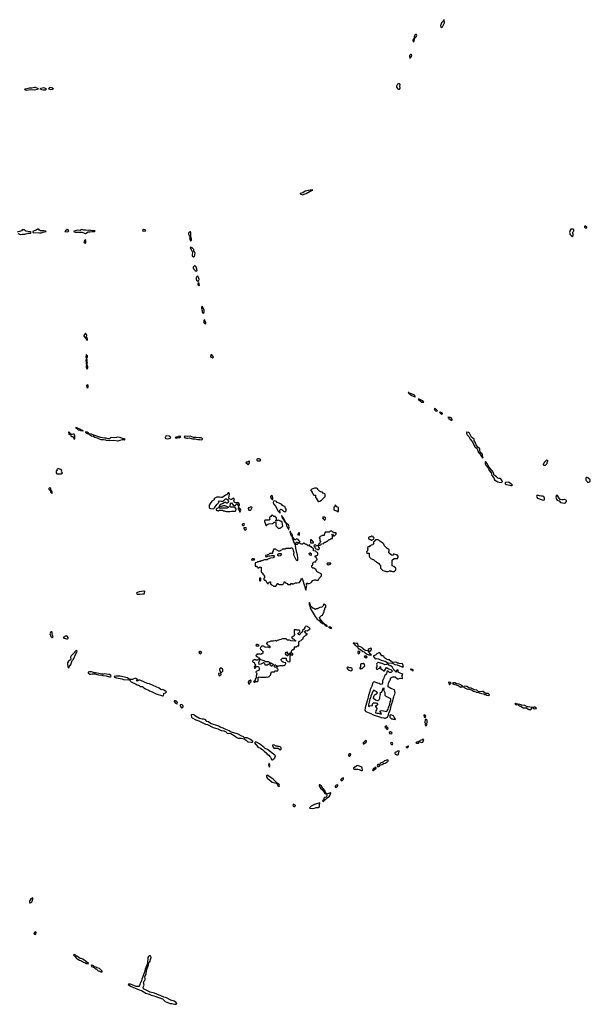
# Model space of a CAD drawing. Header units: inches. Extents: x 2769379 to 2883802, y 684208 to 828654.
# Tile 297 of 298: x 2856670 to 2869866, y 804711 to 827466. Entities that reach past the tile are written whole.
import ezdxf

# ---------------------------------------------------------------- set-up
doc = ezdxf.new("R2010")
doc.units = ezdxf.units.IN
doc.header["$MEASUREMENT"] = 0
for name, color, linetype in [('C8850', 7, 'Continuous'), ('C8851', 7, 'Continuous'), ('C8852', 7, 'Continuous'), ('C8860', 7, 'Continuous'), ('C8861', 7, 'Continuous'), ('C8862', 7, 'Continuous')]:
    doc.layers.add(name, color=color, linetype=linetype)

msp = doc.modelspace()

# ---------------------------------------------------------------- linework, layer by layer
at = {"layer": 'C8850', "color": 2, "elevation": 2}
for points in [[(2856975, 807175), (2856930, 807149), (2856905, 807110), (2856897, 807090), (2856898, 807058), (2856910, 807052), (2856930, 807062), (2856950, 807078), (2856969, 807110), (2856978, 807150)], [(2857030, 806384), (2857011, 806370), (2856998, 806350), (2857010, 806332), (2857030, 806326), (2857046, 806330), (2857053, 806370), (2857050, 806378)], [(2857930, 805862), (2857912, 805850), (2857930, 805832), (2857945, 805825), (2857966, 805790), (2857985, 805770), (2858016, 805756), (2858050, 805731), (2858098, 805718), (2858147, 805687), (2858176, 805676), (2858214, 805650), (2858250, 805646), (2858258, 805650), (2858218, 805690), (2858128, 805750), (2858090, 805769), (2858070, 805769), (2858042, 805782), (2858010, 805817), (2857985, 805825), (2857960, 805840), (2857950, 805855)], [(2858326, 805614), (2858330, 805587), (2858370, 805567), (2858386, 805570), (2858382, 805590), (2858358, 805610)], [(2858406, 805574), (2858394, 805570), (2858401, 805550), (2858426, 805530), (2858450, 805519), (2858487, 805487), (2858519, 805479), (2858550, 805464), (2858570, 805461), (2858582, 805470), (2858518, 805538), (2858454, 805554), (2858430, 805569)]]:
    msp.add_lwpolyline(points, close=True, dxfattribs=at)
msp.add_lwpolyline([(2860000, 804877), (2859990, 804880), (2859785, 804965), (2859690, 804992), (2859550, 805063), (2859529, 805089), (2859527, 805110), (2859546, 805154), (2859537, 805210), (2859539, 805221), (2859544, 805236), (2859562, 805258), (2859572, 805288), (2859567, 805353), (2859592, 805410), (2859604, 805490), (2859650, 805622), (2859656, 805670), (2859670, 805684), (2859684, 805710), (2859697, 805743), (2859708, 805790), (2859702, 805822), (2859690, 805832), (2859667, 805833), (2859646, 805814), (2859634, 805790), (2859625, 805655), (2859570, 805522), (2859555, 805450), (2859493, 805290), (2859484, 805250), (2859459, 805201), (2859452, 805168), (2859436, 805130), (2859430, 805124), (2859410, 805120), (2859365, 805125), (2859230, 805179), (2859190, 805178), (2859184, 805176), (2859182, 805170), (2859236, 805130), (2859290, 805105), (2859430, 805047), (2859490, 805033), (2859590, 804966), (2859663, 804943), (2859710, 804919), (2859770, 804906), (2859929, 804849), (2859970, 804840), (2859990, 804825), (2860000, 804810)], dxfattribs=at)
at = {"layer": 'C8851', "color": 2, "elevation": 2}
for points in [[(2858210, 819726), (2858203, 819670), (2858210, 819651), (2858230, 819658), (2858236, 819670), (2858235, 819695), (2858230, 819708)], [(2858210, 819628), (2858201, 819590), (2858207, 819570), (2858207, 819510), (2858210, 819502), (2858230, 819502), (2858239, 819530), (2858226, 819570), (2858233, 819590), (2858228, 819610)], [(2858230, 819478), (2858211, 819469), (2858208, 819452), (2858211, 819430), (2858230, 819392), (2858249, 819430), (2858249, 819450)], [(2858230, 819029), (2858216, 819010), (2858224, 818970), (2858230, 818958), (2858250, 818965), (2858256, 818990), (2858255, 819010), (2858250, 819019)], [(2857810, 817942), (2857798, 817930), (2857807, 817890), (2857830, 817882), (2857838, 817882), (2857846, 817890), (2857838, 817910)], [(2857930, 817886), (2857910, 817886), (2857890, 817878), (2857870, 817886), (2857858, 817882), (2857854, 817850), (2857870, 817834), (2857890, 817834), (2857904, 817824), (2857930, 817774), (2857942, 817778), (2857946, 817790), (2857948, 817830), (2857948, 817850)], [(2857970, 818038), (2857965, 818035), (2857970, 818027), (2858000, 818020), (2857998, 818010), (2858017, 817997), (2858021, 817990), (2858062, 817982), (2858074, 817974), (2858074, 817970), (2858125, 817965), (2858130, 817954), (2858138, 817962), (2858130, 817973), (2858098, 817978), (2858086, 817986), (2858086, 817990), (2858059, 817999), (2858048, 818010), (2858010, 818022), (2858000, 818020), (2857998, 818030), (2857990, 818033)], [(2858185, 817935), (2858185, 817930), (2858190, 817927), (2858205, 817925), (2858212, 817910), (2858230, 817904), (2858250, 817905), (2858258, 817902), (2858266, 817910), (2858250, 817915), (2858230, 817934)], [(2858270, 817906), (2858262, 817898), (2858265, 817890), (2858283, 817883), (2858291, 817870), (2858332, 817850), (2858378, 817838), (2858410, 817817), (2858462, 817802), (2858510, 817776), (2858550, 817764), (2858610, 817761), (2858654, 817754), (2858670, 817747), (2858750, 817741), (2858850, 817745), (2858930, 817732), (2858950, 817732), (2858990, 817746), (2859050, 817762), (2859070, 817762), (2859090, 817754), (2859106, 817770), (2859090, 817778), (2859060, 817780), (2859048, 817790), (2858992, 817812), (2858930, 817814), (2858907, 817813), (2858870, 817802), (2858790, 817813), (2858770, 817802), (2858750, 817782), (2858720, 817780), (2858670, 817795), (2858630, 817796), (2858549, 817809), (2858381, 817861), (2858328, 817890), (2858278, 817898)], [(2857570, 817088), (2857550, 817088), (2857540, 817080), (2857532, 817070), (2857534, 817050), (2857514, 817030), (2857514, 816990), (2857530, 816974), (2857630, 816972), (2857650, 816982), (2857658, 816990), (2857638, 817010), (2857642, 817030), (2857628, 817068), (2857610, 817078), (2857590, 817078)], [(2857370, 816648), (2857350, 816638), (2857345, 816630), (2857346, 816610), (2857372, 816590), (2857390, 816542), (2857410, 816512), (2857422, 816530), (2857422, 816550), (2857414, 816570), (2857401, 816581), (2857390, 816628)], [(2859550, 814269), (2859538, 814262), (2859430, 814242), (2859396, 814230), (2859371, 814210), (2859377, 814197), (2859387, 814187), (2859450, 814188), (2859510, 814199), (2859550, 814198), (2859557, 814210), (2859565, 814250), (2859560, 814260)], [(2857410, 813322), (2857390, 813319), (2857371, 813269), (2857391, 813210), (2857410, 813191), (2857430, 813191), (2857444, 813210), (2857421, 813261), (2857424, 813290), (2857419, 813310)], [(2857750, 813223), (2857740, 813220), (2857725, 813215), (2857710, 813202), (2857690, 813199), (2857672, 813190), (2857690, 813172), (2857710, 813172), (2857750, 813155), (2857770, 813156), (2857789, 813170), (2857789, 813190), (2857770, 813217)], [(2857990, 812889), (2857970, 812876), (2857910, 812810), (2857858, 812762), (2857843, 812730), (2857853, 812690), (2857847, 812670), (2857801, 812639), (2857775, 812605), (2857772, 812570), (2857781, 812510), (2857790, 812491), (2857810, 812486), (2857817, 812510), (2857856, 812564), (2857884, 812656), (2857912, 812689), (2857966, 812814), (2857994, 812846), (2857996, 812870)], [(2858285, 812395), (2858252, 812390), (2858256, 812370), (2858290, 812340), (2858310, 812337), (2858350, 812346), (2858410, 812348), (2858490, 812322), (2858570, 812319), (2858594, 812310), (2858670, 812302), (2858750, 812278), (2858770, 812281), (2858789, 812290), (2858781, 812310), (2858750, 812330), (2858730, 812336), (2858679, 812339), (2858630, 812349), (2858610, 812343), (2858570, 812344), (2858431, 812369), (2858410, 812358), (2858402, 812370), (2858330, 812391)]]:
    msp.add_lwpolyline(points, close=True, dxfattribs=at)
msp.add_lwpolyline([(2860000, 811973), (2859990, 811978), (2859970, 811985), (2859942, 811982), (2859894, 812014), (2859758, 812078), (2859670, 812115), (2859626, 812126), (2859470, 812197), (2859450, 812201), (2859422, 812198), (2859390, 812178), (2859369, 812191), (2859396, 812204), (2859398, 812210), (2859382, 812230), (2859350, 812249), (2859330, 812244), (2859310, 812230), (2859281, 812219), (2859218, 812218), (2859153, 812254), (2858990, 812293), (2858890, 812296), (2858858, 812290), (2858866, 812270), (2858910, 812256), (2859030, 812233), (2859070, 812220), (2859193, 812213), (2859218, 812198), (2859222, 812190), (2859247, 812167), (2859310, 812129), (2859350, 812114), (2859390, 812092), (2859430, 812079), (2859459, 812059), (2859510, 812054), (2859544, 812024), (2859582, 812002), (2859650, 811974), (2859674, 811954), (2859735, 811935), (2859825, 811885), (2859970, 811836), (2859990, 811838), (2859997, 811850), (2860000, 811878)], dxfattribs=at)
at = {"layer": 'C8852', "color": 2, "elevation": 2}
for points in [[(2857010, 825899), (2856950, 825881), (2856890, 825881), (2856835, 825865), (2856790, 825858), (2856782, 825850), (2856830, 825836), (2856911, 825851), (2857010, 825848), (2857106, 825870), (2857038, 825898)], [(2857230, 825892), (2857161, 825879), (2857134, 825870), (2857172, 825850), (2857210, 825842), (2857270, 825848), (2857278, 825850), (2857288, 825870)], [(2857390, 825896), (2857365, 825890), (2857347, 825873), (2857334, 825870), (2857390, 825856), (2857430, 825857), (2857450, 825867), (2857455, 825870), (2857430, 825885)], [(2857090, 822623), (2857050, 822603), (2857006, 822590), (2856971, 822570), (2856972, 822550), (2856990, 822545), (2857130, 822539), (2857170, 822542), (2857190, 822549), (2857210, 822559), (2857286, 822570), (2857276, 822576), (2857230, 822584), (2857150, 822587), (2857130, 822600), (2857110, 822621)], [(2857770, 822619), (2857731, 822590), (2857714, 822570), (2857770, 822566), (2857790, 822571), (2857803, 822590), (2857790, 822613)], [(2858110, 822615), (2858090, 822609), (2858070, 822597), (2858010, 822601), (2857952, 822590), (2857912, 822570), (2857950, 822557), (2858110, 822556), (2858190, 822526), (2858250, 822563), (2858290, 822562), (2858346, 822570), (2858350, 822574), (2858390, 822574), (2858418, 822590), (2858312, 822592), (2858290, 822598), (2858254, 822594), (2858190, 822601), (2858150, 822598)], [(2859530, 822616), (2859516, 822610), (2859511, 822590), (2859530, 822579), (2859570, 822583), (2859588, 822590), (2859570, 822608)], [(2858190, 822386), (2858182, 822370), (2858170, 822362), (2858156, 822330), (2858168, 822308), (2858190, 822304), (2858197, 822310), (2858203, 822330), (2858203, 822350)], [(2858190, 820218), (2858155, 820170), (2858151, 820150), (2858201, 820101), (2858212, 820070), (2858230, 820058), (2858242, 820070), (2858239, 820090), (2858218, 820130), (2858223, 820170), (2858214, 820194)]]:
    msp.add_lwpolyline(points, close=True, dxfattribs=at)
msp.add_lwpolyline([(2856630, 822525), (2856690, 822499), (2856730, 822506), (2856790, 822506), (2856870, 822531), (2856910, 822536), (2856938, 822550), (2856910, 822564), (2856810, 822579), (2856770, 822606), (2856750, 822610), (2856730, 822606), (2856710, 822587), (2856690, 822578), (2856610, 822559)], dxfattribs=at)
at = {"layer": 'C8860', "color": 2, "elevation": 2}
for points in [[(2862387, 810000), (2862381, 809990), (2862379, 809970), (2862384, 809950), (2862399, 809930), (2862450, 809898), (2862510, 809845), (2862598, 809818), (2862621, 809801), (2862641, 809770), (2862670, 809742), (2862678, 809770), (2862669, 809790), (2862621, 809821), (2862617, 809830), (2862601, 809841), (2862596, 809850), (2862532, 809912), (2862483, 809943), (2862412, 810000)], [(2860000, 804810), (2860004, 804804), (2860036, 804776), (2860150, 804732), (2860190, 804728), (2860250, 804713), (2860270, 804711), (2860290, 804716), (2860304, 804730), (2860280, 804760), (2860242, 804782), (2860164, 804810), (2860062, 804862), (2860000, 804877)]]:
    msp.add_lwpolyline(points, dxfattribs=at)
for points in [[(2864150, 809944), (2864117, 809930), (2864101, 809910), (2864091, 809890), (2864101, 809881), (2864110, 809879), (2864130, 809885), (2864152, 809908), (2864161, 809930), (2864159, 809939)], [(2863610, 809782), (2863598, 809782), (2863592, 809770), (2863608, 809728), (2863623, 809703), (2863678, 809658), (2863725, 809585), (2863753, 809573), (2863764, 809564), (2863771, 809551), (2863774, 809526), (2863760, 809500), (2863730, 809489), (2863707, 809473), (2863700, 809440), (2863675, 809410), (2863690, 809395), (2863709, 809410), (2863715, 809425), (2863751, 809449), (2863781, 809479), (2863837, 809523), (2863862, 809590), (2863859, 809599), (2863850, 809599), (2863833, 809587), (2863790, 809575), (2863762, 809582), (2863744, 809604), (2863726, 809650), (2863682, 809702), (2863650, 809749)], [(2864026, 809786), (2863990, 809775), (2863967, 809753), (2863966, 809730), (2863970, 809727), (2863990, 809731), (2864016, 809750), (2864029, 809770)], [(2863010, 809329), (2862995, 809325), (2862988, 809310), (2862996, 809290), (2863010, 809282), (2863030, 809285), (2863048, 809290), (2863039, 809310)], [(2863608, 809368), (2863488, 809332), (2863413, 809290), (2863371, 809250), (2863382, 809242), (2863430, 809237), (2863490, 809246), (2863530, 809259), (2863550, 809262), (2863581, 809259), (2863595, 809265), (2863607, 809290), (2863607, 809333), (2863613, 809353)]]:
    msp.add_lwpolyline(points, close=True, dxfattribs=at)
at = {"layer": 'C8861', "color": 2}
for points, elevation in [([(2861110, 819722), (2861090, 819718), (2861079, 819690), (2861088, 819668), (2861130, 819651), (2861150, 819665), (2861154, 819670)], 2), ([(2865670, 818853), (2865654, 818850), (2865665, 818845), (2865667, 818830), (2865683, 818823), (2865691, 818810), (2865716, 818796), (2865719, 818790), (2865810, 818747), (2865818, 818750), (2865813, 818753), (2865813, 818767), (2865794, 818794), (2865704, 818824), (2865702, 818830), (2865678, 818838)], 2), ([(2865910, 818697), (2865884, 818696), (2865901, 818670), (2865935, 818655), (2865969, 818629), (2865990, 818624), (2866010, 818625), (2866016, 818630), (2865990, 818660), (2865967, 818667)], 2), ([(2866270, 818483), (2866255, 818470), (2866270, 818443), (2866287, 818427), (2866310, 818422), (2866330, 818425), (2866334, 818430), (2866318, 818438), (2866289, 818470)], 2), ([(2866390, 818399), (2866383, 818397), (2866381, 818390), (2866390, 818381), (2866400, 818380), (2866405, 818370), (2866430, 818351), (2866446, 818354), (2866444, 818370), (2866430, 818381), (2866414, 818386), (2866402, 818382), (2866408, 818390)], 2), ([(2866630, 818273), (2866574, 818270), (2866587, 818267), (2866595, 818250), (2866623, 818223), (2866650, 818211), (2866669, 818211), (2866669, 818230), (2866650, 818265)], 2), ([(2860075, 817845), (2860050, 817839), (2860031, 817810), (2860037, 817797), (2860048, 817788), (2860090, 817779), (2860130, 817786), (2860149, 817791), (2860168, 817810), (2860130, 817844)], 2), ([(2860370, 817842), (2860334, 817830), (2860322, 817818), (2860310, 817815), (2860290, 817819), (2860262, 817810), (2860270, 817802), (2860290, 817798), (2860315, 817805), (2860350, 817807), (2860366, 817810), (2860398, 817830)], 2), ([(2860510, 817844), (2860472, 817830), (2860482, 817810), (2860530, 817791), (2860550, 817798), (2860590, 817801), (2860670, 817781), (2860730, 817783), (2860790, 817767), (2860830, 817766), (2860870, 817759), (2860890, 817763), (2860902, 817770), (2860898, 817790), (2860870, 817804), (2860810, 817799), (2860750, 817812), (2860730, 817808), (2860690, 817813), (2860610, 817839), (2860553, 817833)], 2), ([(2867010, 817938), (2867006, 817914), (2867008, 817888), (2867021, 817870), (2867056, 817836), (2867090, 817771), (2867136, 817716), (2867206, 817586), (2867240, 817560), (2867250, 817546), (2867283, 817463), (2867313, 817433), (2867346, 817370), (2867370, 817343), (2867378, 817342), (2867388, 817350), (2867376, 817376), (2867370, 817419), (2867358, 817438), (2867336, 817456), (2867319, 817479), (2867309, 817509), (2867309, 817550), (2867263, 817583), (2867223, 817643), (2867201, 817701), (2867183, 817730), (2867183, 817770), (2867120, 817820), (2867101, 817850), (2867073, 817910), (2867050, 817925), (2867014, 817934)], 2), ([(2861970, 817266), (2861953, 817247), (2861940, 817240), (2861910, 817238), (2861902, 817230), (2861950, 817185), (2861970, 817194), (2861986, 817230), (2861982, 817262)], 2), ([(2862180, 817320), (2862154, 817310), (2862154, 817290), (2862173, 817273), (2862230, 817274), (2862246, 817290), (2862228, 817310), (2862210, 817319)], 2), ([(2867433, 817247), (2867433, 817210), (2867448, 817170), (2867498, 817118), (2867514, 817094), (2867526, 817050), (2867570, 816990), (2867590, 816930), (2867636, 816876), (2867654, 816834), (2867727, 816787), (2867757, 816777), (2867809, 816771), (2867830, 816786), (2867835, 816790), (2867829, 816810), (2867796, 816856), (2867790, 816860), (2867750, 816859), (2867730, 816867), (2867699, 816899), (2867663, 816923), (2867643, 816943), (2867624, 816984), (2867620, 817010), (2867585, 817045), (2867524, 817124), (2867501, 817161), (2867484, 817210), (2867450, 817245)], 2), ([(2868850, 817286), (2868802, 817230), (2868793, 817207), (2868774, 817190), (2868778, 817178), (2868790, 817174), (2868830, 817174), (2868866, 817210), (2868866, 817230), (2868876, 817244), (2868886, 817270), (2868882, 817282)], 2), ([(2867970, 816781), (2867908, 816772), (2867898, 816762), (2867894, 816750), (2867899, 816739), (2867920, 816720), (2867970, 816719), (2868030, 816702), (2868050, 816703), (2868068, 816710), (2867991, 816771)], 2), ([(2869790, 816886), (2869770, 816886), (2869762, 816870), (2869762, 816830), (2869770, 816814), (2869794, 816790), (2869798, 816778), (2869830, 816774), (2869850, 816782), (2869866, 816790), (2869866, 816830), (2869810, 816878)], 2), ([(2861490, 816529), (2861455, 816485), (2861426, 816474), (2861370, 816433), (2861354, 816426), (2861323, 816423), (2861292, 816428), (2861230, 816429), (2861210, 816425), (2861182, 816410), (2861171, 816390), (2861170, 816366), (2861110, 816338), (2861074, 816286), (2861053, 816247), (2861051, 816191), (2861059, 816179), (2861086, 816166), (2861155, 816165), (2861177, 816183), (2861230, 816261), (2861262, 816290), (2861274, 816310), (2861278, 816342), (2861286, 816350), (2861330, 816339), (2861378, 816342), (2861401, 816359), (2861430, 816390), (2861450, 816391), (2861475, 816375), (2861491, 816351), (2861499, 816330), (2861493, 816307), (2861470, 816293), (2861450, 816293), (2861430, 816309), (2861410, 816309), (2861379, 816281), (2861330, 816266), (2861298, 816250), (2861274, 816210), (2861278, 816198), (2861290, 816194), (2861308, 816212), (2861390, 816239), (2861410, 816239), (2861450, 816221), (2861494, 816210), (2861492, 816190), (2861470, 816179), (2861445, 816175), (2861326, 816174), (2861310, 816166), (2861290, 816186), (2861270, 816186), (2861230, 816166), (2861214, 816150), (2861214, 816130), (2861230, 816122), (2861250, 816122), (2861270, 816114), (2861290, 816134), (2861370, 816134), (2861378, 816118), (2861410, 816114), (2861425, 816105), (2861450, 816102), (2861530, 816102), (2861570, 816111), (2861630, 816111), (2861650, 816106), (2861670, 816112), (2861679, 816150), (2861656, 816196), (2861630, 816203), (2861590, 816199), (2861550, 816202), (2861526, 816210), (2861538, 816222), (2861549, 816291), (2861570, 816298), (2861610, 816245), (2861630, 816241), (2861650, 816241), (2861679, 816261), (2861690, 816274), (2861720, 816240), (2861730, 816214), (2861755, 816250), (2861755, 816270), (2861730, 816298), (2861710, 816308), (2861690, 816298), (2861670, 816299), (2861644, 816310), (2861627, 816327), (2861624, 816350), (2861635, 816390), (2861623, 816403), (2861610, 816409), (2861591, 816389), (2861570, 816379), (2861550, 816379), (2861518, 816390), (2861509, 816410), (2861509, 816430), (2861517, 816450), (2861519, 816510), (2861509, 816529)], 2), ([(2862490, 816466), (2862473, 816447), (2862472, 816430), (2862490, 816394), (2862510, 816374), (2862522, 816378), (2862526, 816414), (2862514, 816454)], 2), ([(2863490, 816638), (2863414, 816610), (2863402, 816590), (2863404, 816584), (2863434, 816550), (2863434, 816530), (2863454, 816510), (2863454, 816490), (2863470, 816474), (2863510, 816474), (2863514, 816470), (2863514, 816430), (2863518, 816418), (2863532, 816412), (2863533, 816393), (2863552, 816372), (2863570, 816334), (2863590, 816332), (2863610, 816342), (2863650, 816362), (2863734, 816450), (2863738, 816490), (2863730, 816506), (2863690, 816526), (2863670, 816546), (2863648, 816548), (2863606, 816570), (2863566, 816610), (2863562, 816622), (2863536, 816636)], 2), ([(2868650, 816475), (2868630, 816466), (2868625, 816450), (2868631, 816430), (2868647, 816407), (2868750, 816371), (2868790, 816365), (2868803, 816377), (2868805, 816390), (2868804, 816410), (2868790, 816444), (2868758, 816458), (2868726, 816454), (2868690, 816459), (2868666, 816466)], 2), ([(2869110, 816466), (2869074, 816466), (2869074, 816454), (2869065, 816430), (2869082, 816382), (2869102, 816362), (2869144, 816344), (2869174, 816310), (2869270, 816296), (2869290, 816301), (2869313, 816330), (2869314, 816350), (2869310, 816358), (2869270, 816378), (2869250, 816378), (2869230, 816369), (2869210, 816369), (2869170, 816378), (2869129, 816429)], 2), ([(2862570, 816346), (2862538, 816342), (2862532, 816310), (2862545, 816270), (2862582, 816222), (2862650, 816106), (2862670, 816081), (2862679, 816079), (2862690, 816062), (2862694, 816070), (2862689, 816131), (2862706, 816150), (2862712, 816152), (2862740, 816140), (2862770, 816107), (2862790, 816096), (2862810, 816092), (2862830, 816114), (2862836, 816156), (2862820, 816180), (2862808, 816190), (2862806, 816210), (2862750, 816238), (2862730, 816258), (2862674, 816294), (2862626, 816310), (2862606, 816330)], 2), ([(2863970, 816246), (2863958, 816242), (2863954, 816210), (2863938, 816202), (2863934, 816190), (2863934, 816150), (2863938, 816138), (2863990, 816114), (2864010, 816114), (2864030, 816094), (2864042, 816098), (2864046, 816110), (2864046, 816190), (2864006, 816210)], 2), ([(2861730, 816206), (2861725, 816165), (2861745, 816130), (2861750, 816094), (2861770, 816094), (2861786, 816130), (2861778, 816150), (2861742, 816182)], 2), ([(2862010, 816206), (2861998, 816202), (2861990, 816186), (2861958, 816182), (2861954, 816170), (2861958, 816138), (2861970, 816134), (2862010, 816134), (2862022, 816138), (2862027, 816173), (2862042, 816178), (2862046, 816190), (2862042, 816202)], 2), ([(2862510, 816026), (2862490, 816006), (2862477, 815983), (2862454, 815970), (2862444, 815956), (2862444, 815944), (2862452, 815930), (2862450, 815906), (2862430, 815898), (2862350, 815898), (2862334, 815890), (2862334, 815870), (2862354, 815810), (2862354, 815790), (2862370, 815774), (2862382, 815778), (2862387, 815793), (2862428, 815812), (2862516, 815824), (2862540, 815840), (2862550, 815852), (2862590, 815854), (2862594, 815850), (2862594, 815770), (2862650, 815714), (2862690, 815714), (2862698, 815722), (2862710, 815725), (2862730, 815742), (2862750, 815752), (2862756, 815764), (2862741, 815850), (2862710, 815873), (2862650, 815898), (2862642, 815898), (2862627, 815887), (2862590, 815886), (2862588, 815890), (2862602, 815898), (2862606, 815910), (2862606, 815950), (2862586, 815970), (2862582, 815982), (2862550, 815986)], 2), ([(2861850, 815826), (2861814, 815810), (2861814, 815790), (2861830, 815774), (2861850, 815774), (2861866, 815810)], 2), ([(2862730, 816006), (2862726, 815990), (2862730, 815974), (2862738, 815978), (2862732, 815970), (2862739, 815950), (2862777, 815897), (2862787, 815867), (2862800, 815860), (2862810, 815842), (2862818, 815842), (2862818, 815850), (2862810, 815875), (2862801, 815881), (2862794, 815910), (2862757, 815970), (2862750, 815979), (2862740, 815980)], 2), ([(2862830, 815838), (2862822, 815838), (2862830, 815802), (2862837, 815797), (2862844, 815770), (2862870, 815718), (2862885, 815705), (2862890, 815682), (2862895, 815685), (2862899, 815730), (2862895, 815775), (2862888, 815788), (2862840, 815820)], 2), ([(2863718, 815970), (2863682, 815970), (2863676, 815950), (2863685, 815930), (2863710, 815905), (2863730, 815902), (2863742, 815930), (2863742, 815950)], 2), ([(2861910, 815726), (2861854, 815726), (2861852, 815710), (2861870, 815674), (2861890, 815672), (2861910, 815682), (2861918, 815710)], 2), ([(2862922, 815638), (2862914, 815630), (2862930, 815582), (2862937, 815577), (2862936, 815570), (2862950, 815538), (2862966, 815526), (2862970, 815514), (2862978, 815522), (2862982, 815550), (2862975, 815570), (2862947, 815587), (2862930, 815635)], 2), ([(2863130, 815618), (2863122, 815610), (2863113, 815587), (2863094, 815570), (2863130, 815554), (2863138, 815562), (2863138, 815610), (2863136, 815616)], 2), ([(2863890, 815646), (2863850, 815646), (2863830, 815626), (2863750, 815626), (2863738, 815622), (2863733, 815607), (2863718, 815602), (2863713, 815547), (2863658, 815542), (2863653, 815527), (2863618, 815522), (2863613, 815507), (2863598, 815502), (2863594, 815490), (2863614, 815470), (2863614, 815430), (2863618, 815418), (2863634, 815410), (2863618, 815402), (2863613, 815367), (2863598, 815362), (2863593, 815347), (2863578, 815342), (2863574, 815330), (2863578, 815318), (2863610, 815314), (2863622, 815318), (2863627, 815333), (2863642, 815338), (2863647, 815353), (2863702, 815358), (2863707, 815373), (2863730, 815394), (2863750, 815394), (2863770, 815414), (2863790, 815414), (2863830, 815454), (2863850, 815454), (2863870, 815474), (2863902, 815478), (2863906, 815490), (2863906, 815550), (2863902, 815562), (2863890, 815566), (2863888, 815572), (2863913, 815573), (2863918, 815538), (2863950, 815534), (2863987, 815573), (2863986, 815606), (2863930, 815606), (2863922, 815622), (2863907, 815627)], 2), ([(2862990, 815506), (2862978, 815502), (2862974, 815490), (2862991, 815430), (2863010, 815385), (2863024, 815364), (2863038, 815318), (2863048, 815250), (2863087, 815090), (2863094, 815030), (2863095, 814970), (2863090, 814958), (2863063, 814983), (2863018, 815078), (2863013, 815110), (2863017, 815150), (2863013, 815170), (2862999, 815190), (2862992, 815232), (2862970, 815255), (2862950, 815258), (2862930, 815246), (2862830, 815246), (2862810, 815226), (2862750, 815226), (2862738, 815222), (2862730, 815206), (2862698, 815202), (2862690, 815186), (2862650, 815186), (2862642, 815202), (2862607, 815207), (2862602, 815222), (2862590, 815226), (2862550, 815226), (2862534, 815210), (2862533, 815187), (2862514, 815170), (2862514, 815130), (2862510, 815126), (2862450, 815126), (2862438, 815122), (2862433, 815107), (2862398, 815102), (2862393, 815087), (2862358, 815082), (2862354, 815070), (2862358, 815058), (2862370, 815054), (2862430, 815074), (2862454, 815074), (2862494, 815086), (2862545, 815085), (2862558, 815078), (2862562, 815070), (2862550, 815048), (2862532, 815030), (2862470, 815024), (2862410, 814999), (2862394, 814986), (2862379, 814981), (2862330, 814984), (2862270, 814961), (2862243, 814957), (2862230, 814948), (2862210, 814948), (2862190, 814935), (2862170, 814935), (2862156, 814924), (2862114, 814910), (2862114, 814850), (2862118, 814838), (2862153, 814833), (2862158, 814818), (2862173, 814813), (2862178, 814798), (2862190, 814794), (2862202, 814798), (2862210, 814814), (2862253, 814813), (2862254, 814710), (2862258, 814698), (2862273, 814693), (2862278, 814678), (2862293, 814673), (2862294, 814650), (2862313, 814633), (2862318, 814618), (2862334, 814610), (2862334, 814570), (2862318, 814562), (2862314, 814530), (2862330, 814514), (2862353, 814513), (2862358, 814498), (2862373, 814493), (2862378, 814458), (2862393, 814453), (2862398, 814438), (2862410, 814434), (2862422, 814438), (2862427, 814453), (2862442, 814458), (2862447, 814473), (2862470, 814474), (2862474, 814470), (2862474, 814430), (2862478, 814418), (2862493, 814413), (2862498, 814398), (2862533, 814393), (2862538, 814378), (2862550, 814374), (2862590, 814374), (2862626, 814410), (2862626, 814430), (2862630, 814434), (2862650, 814434), (2862658, 814418), (2862670, 814414), (2862750, 814414), (2862762, 814418), (2862767, 814433), (2862786, 814450), (2862786, 814470), (2862790, 814474), (2862810, 814472), (2862814, 814450), (2862852, 814432), (2862870, 814414), (2862930, 814414), (2862950, 814432), (2862972, 814432), (2862990, 814422), (2863049, 814451), (2863090, 814451), (2863139, 814461), (2863158, 814482), (2863172, 814508), (2863190, 814562), (2863210, 814530), (2863259, 814379), (2863270, 814322), (2863290, 814285), (2863298, 814290), (2863303, 814370), (2863309, 814390), (2863302, 814410), (2863302, 814430), (2863309, 814451), (2863333, 814433), (2863367, 814433), (2863406, 814450), (2863418, 814470), (2863450, 814502), (2863490, 814522), (2863510, 814522), (2863530, 814514), (2863570, 814514), (2863582, 814518), (2863606, 814570), (2863646, 814610), (2863646, 814650), (2863642, 814662), (2863550, 814708), (2863520, 814760), (2863470, 814788), (2863448, 814788), (2863426, 814810), (2863426, 814850), (2863446, 814870), (2863446, 814910), (2863462, 814918), (2863470, 814934), (2863510, 814934), (2863522, 814938), (2863526, 814970), (2863546, 814990), (2863542, 815022), (2863527, 815027), (2863522, 815042), (2863506, 815050), (2863506, 815074), (2863530, 815074), (2863547, 815093), (2863562, 815098), (2863566, 815130), (2863562, 815142), (2863547, 815147), (2863542, 815162), (2863527, 815167), (2863522, 815182), (2863467, 815187), (2863462, 815242), (2863447, 815247), (2863442, 815262), (2863427, 815267), (2863422, 815282), (2863387, 815287), (2863382, 815322), (2863370, 815326), (2863358, 815322), (2863350, 815306), (2863330, 815306), (2863322, 815322), (2863310, 815326), (2863287, 815347), (2863268, 815348), (2863250, 815366), (2863230, 815366), (2863210, 815346), (2863190, 815346), (2863166, 815350), (2863162, 815362), (2863130, 815368), (2863110, 815358), (2863090, 815338), (2863070, 815338), (2863058, 815350), (2863060, 815380), (2863070, 815394), (2863090, 815392), (2863130, 815374), (2863142, 815378), (2863148, 815410), (2863110, 815449), (2863070, 815466), (2863052, 815448), (2863030, 815448)], 2), ([(2863410, 815446), (2863398, 815442), (2863394, 815430), (2863394, 815390), (2863398, 815378), (2863410, 815374), (2863450, 815374), (2863462, 815378), (2863466, 815390), (2863462, 815402), (2863447, 815407), (2863442, 815422), (2863427, 815427), (2863422, 815442)], 2), ([(2864950, 815446), (2864910, 815446), (2864898, 815442), (2864893, 815427), (2864878, 815422), (2864873, 815407), (2864858, 815402), (2864854, 815390), (2864854, 815350), (2864838, 815342), (2864833, 815327), (2864798, 815322), (2864793, 815307), (2864770, 815306), (2864750, 815286), (2864718, 815282), (2864714, 815250), (2864722, 815230), (2864714, 815210), (2864714, 815190), (2864694, 815170), (2864698, 815138), (2864710, 815134), (2864750, 815134), (2864754, 815130), (2864754, 815070), (2864770, 815034), (2864794, 815010), (2864833, 814993), (2864852, 814992), (2864894, 814950), (2864920, 814940), (2864950, 814912), (2864977, 814897), (2864990, 814874), (2865014, 814850), (2865014, 814790), (2865070, 814734), (2865150, 814714), (2865190, 814714), (2865216, 814724), (2865230, 814734), (2865244, 814724), (2865270, 814722), (2865290, 814714), (2865330, 814714), (2865342, 814718), (2865346, 814730), (2865362, 814738), (2865366, 814750), (2865366, 814790), (2865326, 814830), (2865287, 814847), (2865280, 814860), (2865280, 814960), (2865287, 814973), (2865328, 815012), (2865410, 815014), (2865426, 815050), (2865426, 815070), (2865406, 815090), (2865330, 815115), (2865314, 815110), (2865290, 815086), (2865267, 815087), (2865208, 815148), (2865206, 815170), (2865218, 815190), (2865218, 815210), (2865210, 815226), (2865190, 815226), (2865167, 815247), (2865109, 815309), (2865090, 815346), (2865068, 815368), (2864996, 815416), (2864976, 815436)], 2), ([(2864810, 815526), (2864790, 815518), (2864764, 815516), (2864738, 815502), (2864734, 815470), (2864770, 815454), (2864790, 815454), (2864798, 815438), (2864810, 815434), (2864822, 815438), (2864830, 815454), (2864862, 815458), (2864866, 815490), (2864862, 815502), (2864847, 815507), (2864842, 815522)], 2), ([(2862670, 815069), (2862643, 815083), (2862638, 815090), (2862638, 815110), (2862674, 815126), (2862706, 815126), (2862720, 815120), (2862725, 815110), (2862711, 815090), (2862690, 815074)], 2), ([(2863410, 815086), (2863387, 815087), (2863382, 815102), (2863366, 815110), (2863368, 815130), (2863386, 815134), (2863390, 815154), (2863398, 815138), (2863414, 815130), (2863414, 815090)], 2), ([(2863510, 815326), (2863478, 815322), (2863474, 815310), (2863478, 815298), (2863494, 815290), (2863498, 815258), (2863513, 815253), (2863518, 815238), (2863553, 815233), (2863558, 815218), (2863570, 815214), (2863582, 815218), (2863587, 815233), (2863602, 815238), (2863606, 815250), (2863602, 815262), (2863586, 815270), (2863582, 815302), (2863570, 815306), (2863530, 815306), (2863522, 815322)], 2), ([(2862090, 815006), (2862050, 815006), (2862034, 814990), (2862038, 814978), (2862050, 814974), (2862070, 814982), (2862090, 814982), (2862106, 814990), (2862102, 815002)], 2), ([(2863850, 814906), (2863790, 814906), (2863774, 814890), (2863794, 814870), (2863810, 814866), (2863866, 814890), (2863862, 814902)], 2), ([(2862230, 814566), (2862218, 814562), (2862214, 814550), (2862214, 814510), (2862218, 814498), (2862230, 814494), (2862242, 814498), (2862246, 814510), (2862246, 814550), (2862242, 814562)], 2), ([(2863370, 813998), (2863363, 813977), (2863365, 813950), (2863370, 813932), (2863380, 813920), (2863390, 813865), (2863500, 813670), (2863550, 813615), (2863598, 813578), (2863630, 813539), (2863672, 813510), (2863702, 813502), (2863710, 813494), (2863716, 813504), (2863714, 813510), (2863698, 813518), (2863679, 813539), (2863637, 813597), (2863625, 813605), (2863608, 813630), (2863606, 813650), (2863647, 813693), (2863675, 813705), (2863682, 813718), (2863708, 813790), (2863708, 813810), (2863727, 813853), (2863728, 813872), (2863746, 813890), (2863746, 813930), (2863726, 813950), (2863710, 813958), (2863704, 813956), (2863694, 813950), (2863694, 813930), (2863654, 813890), (2863610, 813878), (2863561, 813859), (2863550, 813849), (2863530, 813848), (2863510, 813838), (2863470, 813858), (2863450, 813862), (2863405, 813905), (2863394, 813930), (2863390, 813966)], 2), ([(2863310, 813446), (2863278, 813442), (2863273, 813427), (2863258, 813422), (2863253, 813387), (2863214, 813350), (2863214, 813330), (2863202, 813310), (2863170, 813288), (2863158, 813270), (2863150, 813246), (2863126, 813250), (2863122, 813262), (2863106, 813270), (2863108, 813290), (2863135, 813305), (2863142, 813318), (2863148, 813330), (2863146, 813350), (2863130, 813358), (2863090, 813358), (2863070, 813366), (2863030, 813366), (2863018, 813362), (2863014, 813350), (2863014, 813290), (2863034, 813270), (2863014, 813250), (2863014, 813230), (2862986, 813214), (2862978, 813202), (2862954, 813190), (2862990, 813154), (2863010, 813154), (2863018, 813138), (2863034, 813130), (2863038, 813118), (2863054, 813110), (2863050, 813106), (2862949, 813109), (2862910, 813128), (2862866, 813130), (2862836, 813156), (2862750, 813159), (2862710, 813139), (2862624, 813116), (2862610, 813106), (2862590, 813115), (2862570, 813108), (2862536, 813104), (2862477, 813103), (2862450, 813088), (2862410, 813079), (2862392, 813070), (2862374, 813050), (2862378, 813038), (2862393, 813033), (2862398, 813018), (2862430, 813014), (2862438, 812998), (2862454, 812990), (2862452, 812948), (2862446, 812950), (2862442, 812962), (2862430, 812966), (2862390, 812966), (2862370, 812958), (2862347, 812967), (2862328, 812968), (2862322, 812982), (2862310, 812986), (2862270, 812986), (2862258, 812982), (2862253, 812967), (2862238, 812962), (2862234, 812930), (2862238, 812918), (2862253, 812913), (2862258, 812898), (2862273, 812893), (2862278, 812878), (2862294, 812870), (2862293, 812827), (2862273, 812807), (2862250, 812798), (2862230, 812806), (2862170, 812806), (2862158, 812802), (2862153, 812787), (2862138, 812782), (2862134, 812770), (2862138, 812758), (2862153, 812753), (2862158, 812738), (2862193, 812733), (2862198, 812718), (2862213, 812713), (2862218, 812698), (2862233, 812693), (2862238, 812678), (2862272, 812672), (2862310, 812654), (2862330, 812654), (2862338, 812638), (2862350, 812634), (2862430, 812634), (2862438, 812618), (2862454, 812610), (2862458, 812598), (2862490, 812594), (2862504, 812584), (2862530, 812574), (2862534, 812570), (2862534, 812550), (2862518, 812542), (2862512, 812528), (2862488, 812528), (2862482, 812542), (2862466, 812550), (2862462, 812582), (2862450, 812586), (2862438, 812582), (2862433, 812567), (2862410, 812566), (2862390, 812546), (2862350, 812546), (2862346, 812550), (2862342, 812582), (2862328, 812588), (2862322, 812602), (2862310, 812606), (2862250, 812575), (2862210, 812566), (2862199, 812610), (2862226, 812670), (2862222, 812682), (2862190, 812686), (2862170, 812666), (2862130, 812666), (2862110, 812686), (2862098, 812682), (2862090, 812666), (2862058, 812662), (2862054, 812630), (2862070, 812614), (2862093, 812613), (2862098, 812578), (2862113, 812573), (2862118, 812558), (2862134, 812550), (2862118, 812542), (2862113, 812527), (2862098, 812522), (2862094, 812510), (2862098, 812478), (2862110, 812474), (2862150, 812514), (2862190, 812514), (2862202, 812502), (2862211, 812470), (2862206, 812450), (2862191, 812429), (2862138, 812402), (2862134, 812390), (2862150, 812374), (2862155, 812350), (2862142, 812298), (2862142, 812258), (2862130, 812248), (2862105, 812210), (2862114, 812186), (2862074, 812170), (2862090, 812154), (2862110, 812154), (2862126, 812174), (2862170, 812174), (2862186, 812190), (2862186, 812270), (2862190, 812274), (2862210, 812274), (2862230, 812282), (2862250, 812274), (2862367, 812273), (2862390, 812282), (2862410, 812274), (2862436, 812284), (2862470, 812314), (2862478, 812330), (2862478, 812350), (2862490, 812394), (2862550, 812394), (2862562, 812398), (2862570, 812414), (2862630, 812414), (2862642, 812418), (2862646, 812450), (2862626, 812470), (2862622, 812502), (2862610, 812506), (2862570, 812506), (2862566, 812510), (2862567, 812553), (2862590, 812554), (2862598, 812538), (2862613, 812533), (2862618, 812518), (2862630, 812514), (2862650, 812534), (2862670, 812534), (2862690, 812542), (2862730, 812542), (2862750, 812534), (2862762, 812538), (2862770, 812554), (2862778, 812538), (2862790, 812534), (2862810, 812554), (2862826, 812590), (2862822, 812602), (2862810, 812606), (2862767, 812607), (2862762, 812622), (2862750, 812626), (2862727, 812647), (2862718, 812670), (2862720, 812680), (2862750, 812714), (2862830, 812714), (2862834, 812710), (2862834, 812670), (2862870, 812634), (2862910, 812625), (2862926, 812630), (2862928, 812772), (2862946, 812794), (2862970, 812782), (2862986, 812790), (2862986, 812810), (2862962, 812822), (2862956, 812836), (2862956, 812864), (2862967, 812893), (2862987, 812913), (2863010, 812914), (2863026, 812930), (2863027, 812973), (2863070, 812974), (2863082, 812978), (2863090, 812994), (2863122, 812998), (2863126, 813010), (2863127, 813093), (2863142, 813098), (2863150, 813114), (2863182, 813118), (2863187, 813133), (2863202, 813138), (2863207, 813153), (2863222, 813158), (2863226, 813190), (2863250, 813214), (2863262, 813218), (2863270, 813234), (2863282, 813238), (2863286, 813250), (2863308, 813252), (2863318, 813262), (2863315, 813275), (2863288, 813290), (2863258, 813330), (2863262, 813338), (2863288, 813352), (2863315, 813345), (2863366, 813370), (2863386, 813390), (2863382, 813402), (2863370, 813406), (2863350, 813426), (2863330, 813426), (2863322, 813442)], 2), ([(2863724, 813496), (2863714, 813490), (2863740, 813480), (2863738, 813470), (2863770, 813447), (2863786, 813450), (2863776, 813456), (2863774, 813470), (2863750, 813482), (2863740, 813480), (2863738, 813490)], 2), ([(2863826, 813434), (2863814, 813430), (2863826, 813426), (2863831, 813410), (2863850, 813401), (2863870, 813398), (2863879, 813401), (2863882, 813410), (2863858, 813430)], 2), ([(2864410, 813058), (2864385, 813055), (2864382, 813050), (2864404, 813044), (2864431, 813010), (2864478, 812978), (2864507, 812927), (2864530, 812923), (2864551, 812911), (2864606, 812866), (2864633, 812853), (2864665, 812825), (2864690, 812811), (2864747, 812787), (2864790, 812781), (2864808, 812790), (2864785, 812805), (2864765, 812825), (2864746, 812854), (2864746, 812866), (2864734, 812866), (2864718, 812878), (2864670, 812885), (2864650, 812894), (2864629, 812909), (2864602, 812942), (2864550, 812974), (2864530, 812977), (2864506, 812990), (2864498, 812998), (2864486, 813046), (2864450, 813048)], 2), ([(2860850, 812868), (2860830, 812868), (2860812, 812850), (2860830, 812822), (2860850, 812814), (2860870, 812822), (2860886, 812850)], 2), ([(2862170, 813026), (2862150, 813026), (2862134, 813010), (2862138, 812998), (2862150, 812994), (2862190, 812994), (2862202, 812998), (2862206, 813010)], 2), ([(2862870, 812814), (2862902, 812818), (2862910, 812834), (2862934, 812830), (2862934, 812806), (2862898, 812802), (2862894, 812790), (2862878, 812782), (2862870, 812766), (2862847, 812767), (2862842, 812782), (2862827, 812787), (2862822, 812802), (2862806, 812810), (2862822, 812818), (2862828, 812852), (2862853, 812853), (2862858, 812818)], 2), ([(2864510, 812869), (2864493, 812867), (2864492, 812832), (2864500, 812820), (2864510, 812812), (2864530, 812825), (2864539, 812850), (2864535, 812855)], 2), ([(2864790, 812942), (2864750, 812928), (2864732, 812910), (2864738, 812878), (2864770, 812872), (2864790, 812885), (2864809, 812910), (2864808, 812930)], 2), ([(2864995, 812835), (2864974, 812830), (2864930, 812808), (2864899, 812781), (2864852, 812768), (2864851, 812750), (2864890, 812692), (2864930, 812701), (2864970, 812694), (2865026, 812666), (2865090, 812650), (2865118, 812638), (2865182, 812602), (2865290, 812594), (2865344, 812564), (2865396, 812556), (2865530, 812505), (2865546, 812510), (2865530, 812566), (2865519, 812579), (2865449, 812589), (2865430, 812598), (2865410, 812595), (2865389, 812609), (2865358, 812618), (2865307, 812607), (2865294, 812614), (2865257, 812637), (2865214, 812674), (2865190, 812675), (2865150, 812689), (2865110, 812715), (2865095, 812730), (2865089, 812749), (2865070, 812766), (2865048, 812768), (2865026, 812790), (2865010, 812826)], 2), ([(2864642, 812758), (2864634, 812750), (2864664, 812724), (2864690, 812718), (2864708, 812730), (2864693, 812753)], 2), ([(2864970, 812608), (2864953, 812607), (2864930, 812586), (2864922, 812570), (2864932, 812550), (2864932, 812510), (2864914, 812490), (2864918, 812458), (2864950, 812454), (2864968, 812472), (2865002, 812478), (2865006, 812510), (2865010, 812514), (2865014, 812510), (2865014, 812470), (2865050, 812452), (2865090, 812414), (2865110, 812414), (2865150, 812492), (2865191, 812471), (2865201, 812461), (2865251, 812451), (2865294, 812410), (2865270, 812386), (2865250, 812378), (2865220, 812380), (2865190, 812406), (2865170, 812406), (2865142, 812330), (2865114, 812306), (2865098, 812282), (2865090, 812248), (2865070, 812198), (2865062, 812190), (2865058, 812130), (2865050, 812109), (2865030, 812104), (2865010, 812107), (2864984, 812124), (2864949, 812130), (2864870, 812161), (2864850, 812154), (2864838, 812142), (2864810, 812062), (2864775, 811985), (2864770, 811938), (2864736, 811844), (2864730, 811809), (2864719, 811781), (2864661, 811559), (2864654, 811510), (2864666, 811486), (2864676, 811476), (2864790, 811431), (2864842, 811402), (2865011, 811350), (2865021, 811341), (2865037, 811337), (2865088, 811332), (2865110, 811322), (2865130, 811322), (2865173, 811347), (2865202, 811398), (2865210, 811450), (2865236, 811504), (2865270, 811639), (2865298, 811722), (2865308, 811772), (2865325, 811815), (2865330, 811850), (2865342, 811878), (2865350, 811910), (2865348, 811948), (2865335, 811975), (2865253, 812010), (2865215, 812030), (2865189, 812050), (2865189, 812090), (2865202, 812118), (2865205, 812150), (2865224, 812190), (2865236, 812204), (2865250, 812252), (2865301, 812279), (2865350, 812281), (2865410, 812236), (2865430, 812236), (2865470, 812246), (2865516, 812244), (2865526, 812250), (2865515, 812290), (2865518, 812310), (2865528, 812330), (2865510, 812348), (2865470, 812362), (2865426, 812390), (2865426, 812430), (2865416, 812436), (2865410, 812438), (2865394, 812430), (2865374, 812410), (2865374, 812390), (2865366, 812390), (2865362, 812402), (2865350, 812406), (2865327, 812427), (2865326, 812450), (2865310, 812466), (2865284, 812510), (2865249, 812530), (2865206, 812546), (2865170, 812578), (2865150, 812562), (2865110, 812555), (2865088, 812570), (2865030, 812593), (2865014, 812594)], 2), ([(2861338, 812478), (2861310, 812478), (2861302, 812470), (2861293, 812447), (2861292, 812430), (2861318, 812378), (2861330, 812374), (2861366, 812410), (2861366, 812450), (2861362, 812462), (2861347, 812467)], 2), ([(2864270, 812506), (2864250, 812506), (2864234, 812490), (2864242, 812470), (2864270, 812442), (2864330, 812418), (2864350, 812422), (2864366, 812450), (2864350, 812478), (2864330, 812488), (2864308, 812488)], 2), ([(2864610, 812588), (2864590, 812578), (2864570, 812578), (2864554, 812570), (2864554, 812510), (2864534, 812490), (2864534, 812470), (2864550, 812454), (2864567, 812473), (2864590, 812474), (2864648, 812530), (2864647, 812567), (2864630, 812586)], 2), ([(2865723, 812457), (2865705, 812455), (2865710, 812448), (2865739, 812439), (2865750, 812427), (2865765, 812425), (2865770, 812414), (2865775, 812430), (2865760, 812440), (2865755, 812450)], 2), ([(2861306, 812366), (2861270, 812355), (2861265, 812350), (2861274, 812310), (2861290, 812302), (2861306, 812310), (2861326, 812330), (2861322, 812362)], 2), ([(2862010, 812206), (2861998, 812202), (2861993, 812187), (2861970, 812186), (2861954, 812150), (2861958, 812118), (2861990, 812114), (2862002, 812158), (2862026, 812170), (2862026, 812190)], 2), ([(2866590, 812158), (2866585, 812150), (2866597, 812137), (2866610, 812094), (2866648, 812130), (2866626, 812150)], 2), ([(2865090, 812013), (2865070, 812006), (2865050, 811966), (2865041, 811930), (2865002, 811890), (2865006, 811870), (2864993, 811810), (2864990, 811770), (2864977, 811743), (2864950, 811725), (2864901, 811741), (2864855, 811775), (2864849, 811791), (2864869, 811851), (2864889, 811871), (2864926, 811890), (2864946, 811910), (2864926, 811930), (2864890, 811946), (2864870, 811966), (2864850, 811968), (2864810, 811889), (2864790, 811834), (2864783, 811797), (2864770, 811769), (2864750, 811695), (2864739, 811630), (2864738, 811598), (2864750, 811592), (2864770, 811611), (2864826, 811614), (2864826, 811650), (2864845, 811675), (2864910, 811679), (2864934, 811674), (2864947, 811650), (2864941, 811630), (2864930, 811615), (2864892, 811590), (2864904, 811584), (2864928, 811548), (2864925, 811515), (2864908, 811490), (2864898, 811450), (2864930, 811441), (2864961, 811441), (2865030, 811414), (2865035, 811430), (2865008, 811470), (2865010, 811492), (2865050, 811501), (2865150, 811481), (2865170, 811491), (2865192, 811530), (2865199, 811561), (2865229, 811650), (2865236, 811704), (2865250, 811727), (2865256, 811750), (2865250, 811773), (2865144, 811824), (2865118, 811850), (2865118, 811910), (2865088, 811970), (2865086, 811990), (2865086, 811994), (2865106, 812010)], 6), ([(2866702, 812138), (2866682, 812130), (2866710, 812106), (2866810, 812076), (2866870, 812042), (2866890, 812045), (2866908, 812050), (2866908, 812070), (2866890, 812077), (2866870, 812095), (2866830, 812112), (2866770, 812119), (2866730, 812137)], 2), ([(2866950, 812062), (2866932, 812050), (2866952, 812030), (2867010, 811999), (2867057, 811997), (2867116, 811976), (2867168, 811948), (2867215, 811935), (2867230, 811926), (2867280, 811920), (2867294, 811910), (2867330, 811901), (2867350, 811891), (2867403, 811883), (2867430, 811872), (2867450, 811874), (2867470, 811858), (2867510, 811847), (2867528, 811852), (2867535, 811865), (2867515, 811890), (2867490, 811897), (2867450, 811894), (2867438, 811898), (2867390, 811937), (2867370, 811943), (2867295, 811935), (2867278, 811938), (2867268, 811950), (2867238, 811970), (2867190, 811981), (2867110, 812015), (2867070, 812019), (2867010, 812053)], 2), ([(2860250, 811728), (2860241, 811719), (2860241, 811710), (2860270, 811671), (2860290, 811659), (2860310, 811658), (2860319, 811670), (2860301, 811710), (2860270, 811725)], 2), ([(2860410, 811638), (2860387, 811633), (2860382, 811630), (2860381, 811610), (2860391, 811590), (2860410, 811566), (2860430, 811561), (2860450, 811582), (2860451, 811611), (2860430, 811632)], 2), ([(2868134, 811666), (2868130, 811666), (2868122, 811650), (2868150, 811632), (2868170, 811642), (2868178, 811642), (2868186, 811650)], 2), ([(2868214, 811646), (2868198, 811642), (2868194, 811630), (2868207, 811627), (2868230, 811607), (2868260, 811600), (2868310, 811565), (2868340, 811560), (2868390, 811566), (2868430, 811531), (2868444, 811524), (2868470, 811521), (2868490, 811527), (2868526, 811570), (2868430, 811585), (2868402, 811582), (2868350, 811613), (2868282, 811622)], 2), ([(2868590, 811579), (2868562, 811578), (2868534, 811570), (2868552, 811550), (2868570, 811541), (2868610, 811545), (2868618, 811550), (2868608, 811570)], 2), ([(2860654, 811406), (2860640, 811400), (2860635, 811390), (2860640, 811350), (2860655, 811330), (2860742, 811282), (2860810, 811259), (2860968, 811188), (2861014, 811174), (2861147, 811107), (2861256, 811076), (2861330, 811039), (2861390, 811033), (2861410, 811026), (2861430, 811014), (2861470, 810978), (2861490, 810972), (2861514, 810974), (2861550, 810966), (2861650, 810910), (2861695, 810875), (2861721, 810861), (2861790, 810861), (2861863, 810843), (2861910, 810813), (2861930, 810790), (2861950, 810778), (2862030, 810767), (2862050, 810768), (2862055, 810770), (2862059, 810790), (2862040, 810810), (2862011, 810831), (2861930, 810870), (2861870, 810872), (2861845, 810890), (2861810, 810905), (2861710, 810962), (2861563, 811003), (2861513, 811033), (2861440, 811060), (2861374, 811094), (2861310, 811117), (2861276, 811136), (2861083, 811203), (2861037, 811237), (2860997, 811250), (2860978, 811278), (2860954, 811294), (2860921, 811301), (2860890, 811301), (2860830, 811314), (2860733, 811370), (2860698, 811398)], 2), ([(2865250, 811402), (2865232, 811390), (2865232, 811350), (2865270, 811312), (2865291, 811311), (2865310, 811302), (2865330, 811302), (2865350, 811294), (2865358, 811302), (2865356, 811316), (2865330, 811346), (2865315, 811375)], 2), ([(2866030, 811402), (2866018, 811390), (2866026, 811350), (2866030, 811345), (2866050, 811342), (2866062, 811370), (2866048, 811390)], 2), ([(2866070, 811295), (2866065, 811295), (2866050, 811289), (2866043, 811277), (2866039, 811250), (2866047, 811170), (2866070, 811142), (2866084, 811170), (2866096, 811250), (2866090, 811275)], 2), ([(2865150, 811146), (2865122, 811130), (2865114, 811110), (2865140, 811100), (2865150, 811074), (2865170, 811065), (2865186, 811070), (2865188, 811090), (2865166, 811110), (2865162, 811142)], 2), ([(2865250, 811009), (2865230, 811009), (2865211, 810990), (2865222, 810970), (2865230, 810966), (2865270, 810962), (2865286, 810970), (2865278, 810990), (2865263, 811003)], 2), ([(2864670, 810804), (2864650, 810794), (2864612, 810750), (2864614, 810730), (2864630, 810728), (2864681, 810770), (2864693, 810790), (2864690, 810798)], 2), ([(2865902, 810782), (2865848, 810772), (2865832, 810750), (2865850, 810743), (2865890, 810746), (2865908, 810770)], 2), ([(2865990, 810837), (2865974, 810826), (2865932, 810810), (2865912, 810790), (2865914, 810774), (2865970, 810763), (2865990, 810772), (2866009, 810810), (2866014, 810834)], 2), ([(2862130, 810773), (2862114, 810766), (2862104, 810750), (2862168, 810668), (2862204, 810644), (2862236, 810630), (2862295, 810590), (2862320, 810560), (2862370, 810519), (2862390, 810490), (2862430, 810470), (2862455, 810435), (2862470, 810425), (2862483, 810390), (2862485, 810365), (2862510, 810363), (2862550, 810380), (2862574, 810410), (2862585, 810450), (2862571, 810471), (2862540, 810490), (2862401, 810601), (2862346, 810626), (2862315, 810655), (2862290, 810670), (2862212, 810732), (2862150, 810770)], 2), ([(2862550, 810706), (2862518, 810702), (2862514, 810690), (2862522, 810670), (2862530, 810654), (2862550, 810634), (2862650, 810634), (2862690, 810594), (2862710, 810602), (2862718, 810610), (2862718, 810630), (2862706, 810650), (2862670, 810666), (2862650, 810666), (2862630, 810678), (2862600, 810680)], 2), ([(2865270, 810764), (2865250, 810755), (2865247, 810747), (2865252, 810730), (2865270, 810718), (2865290, 810718), (2865302, 810730), (2865295, 810750)], 2), ([(2865447, 810567), (2865410, 810564), (2865393, 810547), (2865345, 810530), (2865346, 810506), (2865390, 810477), (2865410, 810475), (2865430, 810487), (2865441, 810539), (2865449, 810550)], 2), ([(2865655, 810675), (2865634, 810670), (2865622, 810658), (2865602, 810650), (2865630, 810641), (2865648, 810650), (2865655, 810665), (2865666, 810670)], 2), ([(2864290, 810499), (2864281, 810490), (2864271, 810470), (2864272, 810452), (2864290, 810448), (2864324, 810470), (2864329, 810490), (2864319, 810499)], 2), ([(2865170, 810364), (2865138, 810342), (2865104, 810336), (2865075, 810305), (2865032, 810290), (2865007, 810273), (2865002, 810258), (2864994, 810250), (2864998, 810242), (2864975, 810255), (2864950, 810254), (2864938, 810230), (2864945, 810210), (2864950, 810205), (2864970, 810206), (2864998, 810230), (2865000, 810240), (2865050, 810255), (2865086, 810274), (2865130, 810287), (2865142, 810298), (2865170, 810311), (2865189, 810330), (2865190, 810355)], 2), ([(2862430, 810278), (2862426, 810246), (2862450, 810194), (2862456, 810230), (2862436, 810276)], 2), ([(2864490, 810228), (2864470, 810225), (2864391, 810170), (2864391, 810151), (2864406, 810146), (2864490, 810145), (2864518, 810138), (2864570, 810113), (2864590, 810112), (2864595, 810125), (2864591, 810171), (2864585, 810190)], 2), ([(2864890, 810188), (2864872, 810168), (2864850, 810162), (2864831, 810130), (2864834, 810114), (2864850, 810116), (2864870, 810127), (2864915, 810170), (2864910, 810178)], 2)]:
    msp.add_lwpolyline(points, close=True, dxfattribs=dict(at, elevation=elevation))
at = {"layer": 'C8861', "color": 2, "elevation": 2}
for points in [[(2860000, 811878), (2860001, 811890), (2860042, 811910), (2860064, 811930), (2860044, 811950), (2860000, 811973)], [(2862412, 810000), (2862410, 810002), (2862390, 810004), (2862387, 810000)]]:
    msp.add_lwpolyline(points, dxfattribs=at)
at = {"layer": 'C8862', "color": 2, "elevation": 2}
for points in [[(2866490, 827466), (2866470, 827458), (2866444, 827410), (2866427, 827390), (2866410, 827348), (2866405, 827330), (2866410, 827294), (2866430, 827285), (2866450, 827298), (2866494, 827390)], [(2865830, 827124), (2865810, 827112), (2865797, 827090), (2865794, 827070), (2865800, 827040), (2865790, 827038), (2865765, 826990), (2865770, 826958), (2865790, 826966), (2865801, 827010), (2865800, 827040), (2865810, 827038), (2865840, 827070), (2865855, 827110), (2865850, 827122)], [(2865710, 826664), (2865690, 826649), (2865683, 826630), (2865690, 826574), (2865695, 826585), (2865710, 826587), (2865735, 826630), (2865730, 826658)], [(2865430, 825985), (2865410, 825975), (2865399, 825961), (2865382, 825930), (2865383, 825910), (2865410, 825873), (2865430, 825862), (2865450, 825862), (2865463, 825870), (2865472, 825890), (2865464, 825930), (2865465, 825965), (2865459, 825979), (2865450, 825984)], [(2863430, 823534), (2863414, 823530), (2863418, 823522), (2863407, 823527), (2863388, 823528), (2863270, 823506), (2863216, 823464), (2863154, 823450), (2863158, 823438), (2863210, 823418), (2863230, 823426), (2863245, 823435), (2863295, 823450), (2863390, 823501), (2863418, 823510), (2863420, 823520), (2863446, 823530)], [(2869467, 822627), (2869413, 822627), (2869393, 822587), (2869392, 822568), (2869382, 822550), (2869392, 822532), (2869394, 822510), (2869414, 822490), (2869418, 822478), (2869433, 822473), (2869438, 822458), (2869450, 822454), (2869466, 822470), (2869466, 822510), (2869458, 822530), (2869458, 822550), (2869466, 822570), (2869486, 822590), (2869486, 822610)], [(2869742, 822698), (2869734, 822690), (2869734, 822670), (2869750, 822654), (2869770, 822654), (2869782, 822658), (2869786, 822670), (2869756, 822696)], [(2860622, 822562), (2860610, 822562), (2860581, 822539), (2860576, 822530), (2860575, 822510), (2860601, 822450), (2860598, 822430), (2860605, 822410), (2860605, 822385), (2860618, 822358), (2860630, 822354), (2860646, 822370), (2860646, 822394), (2860628, 822450), (2860625, 822535), (2860628, 822548)], [(2860630, 822209), (2860618, 822202), (2860611, 822190), (2860637, 822157), (2860662, 822110), (2860665, 822090), (2860656, 822030), (2860658, 822010), (2860690, 821987), (2860710, 821994), (2860729, 822070), (2860710, 822102), (2860698, 822110), (2860694, 822154), (2860659, 822190)], [(2860730, 821781), (2860710, 821779), (2860681, 821750), (2860683, 821730), (2860691, 821710), (2860730, 821667), (2860750, 821657), (2860770, 821661), (2860777, 821670), (2860750, 821755)], [(2860790, 821538), (2860768, 821532), (2860754, 821490), (2860753, 821470), (2860761, 821450), (2860790, 821425), (2860810, 821438), (2860819, 821470), (2860816, 821490)], [(2860810, 821382), (2860791, 821369), (2860788, 821350), (2860796, 821330), (2860810, 821319), (2860829, 821331), (2860822, 821362)], [(2860890, 820846), (2860876, 820810), (2860891, 820731), (2860889, 820709), (2860910, 820676), (2860930, 820691), (2860935, 820705), (2860936, 820750), (2860910, 820808), (2860894, 820830)], [(2860950, 820526), (2860930, 820518), (2860927, 820510), (2860924, 820490), (2860928, 820470), (2860939, 820450), (2860950, 820441), (2860970, 820438), (2860976, 820450), (2860972, 820470), (2860959, 820490)]]:
    msp.add_lwpolyline(points, close=True, dxfattribs=at)

doc.saveas('drawing.dxf')
